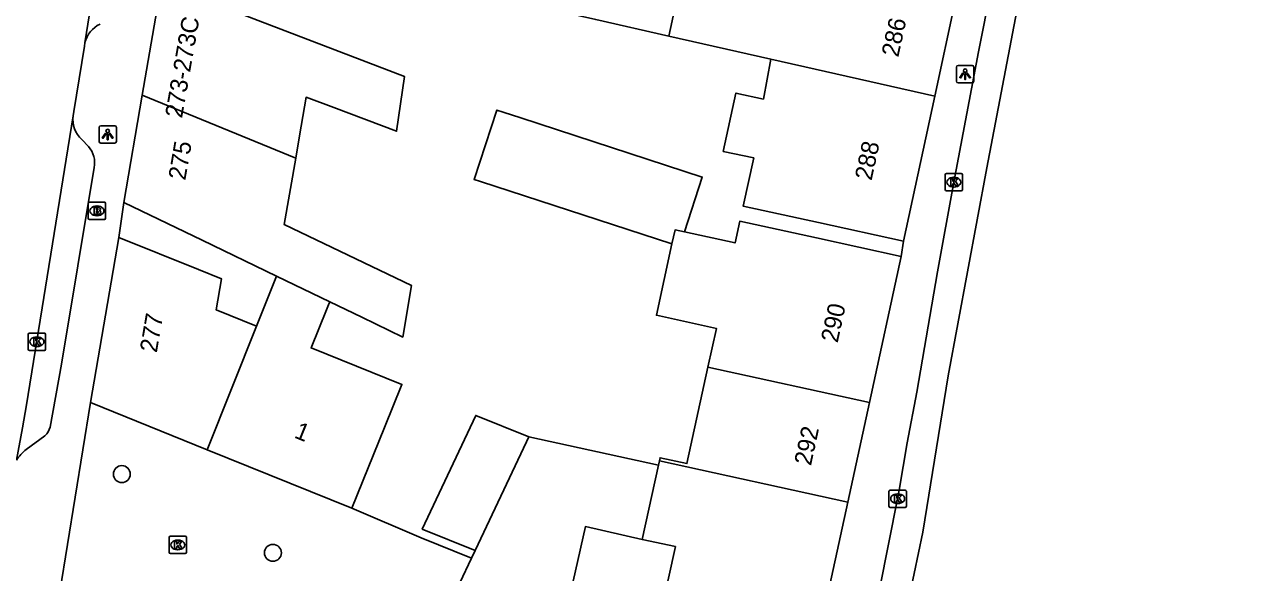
# Model space of a CAD drawing. Extents: x 159222 to 160346, y 381249 to 382166.
# Drawn here: x 160222.3 to 160292.9, y 381849.6 to 381881.1 of the extents above; entities that cross this region are included whole.
import ezdxf

# ---------------------------------------------------------------- set-up
doc = ezdxf.new("R2010")
doc.units = 0
for name, color, linetype in [('IMGEO_Boom', 7, 'Continuous'), ('IMGEO_Brandkraan', 7, 'Continuous'), ('IMGEO_Kolk', 7, 'Continuous'), ('IMGEO_Lichtpunt', 7, 'Continuous'), ('IMGEO_Muur', 7, 'Continuous'), ('IMGEO_Pand', 7, 'Continuous'), ('IMGEO_Pand_nummerreeks', 7, 'Continuous'), ('IMGEO_Rijbaan_lokaal_gesloten', 7, 'Continuous'), ('IMGEO_Rijbaan_lokaal_open', 7, 'Continuous'), ('IMGEO_Voetpad_open', 7, 'Continuous')]:
    doc.layers.add(name, color=color, linetype=linetype)

msp = doc.modelspace()

# ---------------------------------------------------------------- linework, layer by layer
at = {"layer": 'IMGEO_Boom'}
for centre in [(160227.923, 381855.247), (160236.62, 381850.714)]:
    msp.add_circle(centre, 0.489, dxfattribs=at)
at = {"layer": 'IMGEO_Brandkraan'}
for p, q in [((160225.99, 381869.979), (160225.99, 381870.831)), ((160226.065, 381870.905), (160226.917, 381870.905)), ((160226.478, 381870.685), (160226.503, 381870.685)), ((160226.991, 381870.831), (160226.991, 381869.979)), ((160226.501, 381870.125), (160226.476, 381870.125)), ((160226.917, 381869.905), (160226.065, 381869.905))]:
    msp.add_line(p, q, dxfattribs=at)
for points in [[(160225.99, 381869.979), (160225.99, 381870.831)], [(160226.065, 381870.905), (160226.917, 381870.905)], [(160226.991, 381870.831), (160226.991, 381869.979)], [(160226.338, 381870.605), (160226.338, 381870.205), (160226.551, 381870.205)], [(160226.569, 381870.605), (160226.338, 381870.605)], [(160226.517, 381870.524), (160226.463, 381870.524), (160226.463, 381870.448)], [(160226.463, 381870.448), (160226.516, 381870.448)], [(160226.525, 381870.372), (160226.463, 381870.372), (160226.463, 381870.291)], [(160226.463, 381870.291), (160226.525, 381870.291)], [(160226.917, 381869.905), (160226.065, 381869.905)]]:
    msp.add_lwpolyline(points, dxfattribs=at)
for centre, radius, start, end in [((160226.067, 381870.829), 0.0765, 91.55205, 178.44795), ((160226.067, 381870.829), 0.0765, 91.55205, 178.44795), ((160226.915, 381870.829), 0.0765, 1.55205, 88.44795), ((160226.915, 381870.829), 0.0765, 1.55205, 88.44795), ((160226.067, 381869.981), 0.0765, 181.55205, 268.44795), ((160226.067, 381869.981), 0.0765, 181.55205, 268.44795), ((160226.518, 381870.486), 0.0379, 267.82845, 90.93552), ((160226.526, 381870.331), 0.0404, 269.87594, 90.50774), ((160226.557, 381870.456), 0.251, 268.66757, 293.53466), ((160226.573, 381870.46), 0.145, 59.4692, 91.53667), ((160226.598, 381870.507), 0.0922, 285.51372, 58.15012), ((160226.603, 381870.315), 0.105, 301.31148, 78.98903), ((160226.915, 381869.981), 0.0765, 271.55205, 358.44795), ((160226.915, 381869.981), 0.0765, 271.55205, 358.44795)]:
    msp.add_arc(centre, radius, start, end, dxfattribs=at)
for centre, major_axis, ratio, start_param, end_param in [((160226.477, 381870.405), (-0.387, 0.002), 0.722429, 4.712389, 7.853982), ((160226.502, 381870.405), (-0.39, 0.002), 0.717154, 1.570796, 4.712389)]:
    msp.add_ellipse(centre, major_axis=major_axis, ratio=ratio, start_param=start_param, end_param=end_param, dxfattribs=at)
at = {"layer": 'IMGEO_Kolk'}
for p, q in [((160275.316, 381871.629), (160275.316, 381872.481)), ((160275.391, 381872.555), (160276.243, 381872.555)), ((160275.804, 381872.335), (160275.829, 381872.335)), ((160276.317, 381872.481), (160276.317, 381871.629)), ((160276.243, 381871.555), (160275.391, 381871.555)), ((160275.827, 381871.775), (160275.802, 381871.775)), ((160222.536, 381862.441), (160222.536, 381863.293)), ((160222.611, 381863.367), (160223.463, 381863.367)), ((160223.024, 381863.147), (160223.049, 381863.147)), ((160223.537, 381863.293), (160223.537, 381862.441)), ((160223.463, 381862.367), (160222.611, 381862.367)), ((160223.047, 381862.587), (160223.022, 381862.587)), ((160272.083, 381853.403), (160272.083, 381854.255)), ((160272.158, 381854.329), (160273.01, 381854.329)), ((160272.571, 381854.109), (160272.596, 381854.109)), ((160273.084, 381854.255), (160273.084, 381853.403)), ((160273.01, 381853.329), (160272.158, 381853.329)), ((160272.594, 381853.549), (160272.569, 381853.549)), ((160230.717, 381851.669), (160231.569, 381851.669)), ((160230.642, 381850.743), (160230.642, 381851.595)), ((160231.13, 381851.449), (160231.155, 381851.449)), ((160231.643, 381851.595), (160231.643, 381850.743)), ((160231.569, 381850.669), (160230.717, 381850.669)), ((160231.153, 381850.889), (160231.128, 381850.889))]:
    msp.add_line(p, q, dxfattribs=at)
for points in [[(160275.316, 381871.629), (160275.316, 381872.481)], [(160275.391, 381872.555), (160276.243, 381872.555)], [(160275.637, 381872.255), (160275.76, 381872.255), (160275.76, 381872.104), (160275.89, 381872.255), (160276.054, 381872.255), (160275.908, 381872.104), (160276.061, 381871.855), (160275.909, 381871.855), (160275.824, 381872.019), (160275.76, 381871.952), (160275.76, 381871.855), (160275.637, 381871.855), (160275.637, 381872.255)], [(160276.317, 381872.481), (160276.317, 381871.629)], [(160276.243, 381871.555), (160275.391, 381871.555)], [(160222.536, 381862.441), (160222.536, 381863.293)], [(160222.611, 381863.367), (160223.463, 381863.367)], [(160222.857, 381863.067), (160222.98, 381863.067), (160222.98, 381862.916), (160223.11, 381863.067), (160223.274, 381863.067), (160223.128, 381862.916), (160223.281, 381862.667), (160223.129, 381862.667), (160223.044, 381862.831), (160222.98, 381862.764), (160222.98, 381862.667), (160222.857, 381862.667), (160222.857, 381863.067)], [(160223.537, 381863.293), (160223.537, 381862.441)], [(160223.463, 381862.367), (160222.611, 381862.367)], [(160272.083, 381853.403), (160272.083, 381854.255)], [(160272.158, 381854.329), (160273.01, 381854.329)], [(160272.404, 381854.029), (160272.527, 381854.029), (160272.527, 381853.878), (160272.657, 381854.029), (160272.821, 381854.029), (160272.675, 381853.878), (160272.828, 381853.629), (160272.676, 381853.629), (160272.591, 381853.793), (160272.527, 381853.726), (160272.527, 381853.629), (160272.404, 381853.629), (160272.404, 381854.029)], [(160273.084, 381854.255), (160273.084, 381853.403)], [(160273.01, 381853.329), (160272.158, 381853.329)], [(160230.717, 381851.669), (160231.569, 381851.669)], [(160230.642, 381850.743), (160230.642, 381851.595)], [(160230.963, 381851.369), (160231.086, 381851.369), (160231.086, 381851.218), (160231.216, 381851.369), (160231.38, 381851.369), (160231.234, 381851.218), (160231.387, 381850.969), (160231.235, 381850.969), (160231.15, 381851.133), (160231.086, 381851.066), (160231.086, 381850.969), (160230.963, 381850.969), (160230.963, 381851.369)], [(160231.643, 381851.595), (160231.643, 381850.743)], [(160231.569, 381850.669), (160230.717, 381850.669)]]:
    msp.add_lwpolyline(points, dxfattribs=at)
for centre, start, end in [((160275.393, 381872.479), 91.55205, 178.44795), ((160275.393, 381872.479), 91.55205, 178.44795), ((160276.241, 381872.479), 1.55205, 88.44795), ((160276.241, 381872.479), 1.55205, 88.44795), ((160275.393, 381871.631), 181.55205, 268.44795), ((160275.393, 381871.631), 181.55205, 268.44795), ((160276.241, 381871.631), 271.55205, 358.44795), ((160276.241, 381871.631), 271.55205, 358.44795), ((160222.613, 381863.291), 91.55205, 178.44795), ((160222.613, 381863.291), 91.55205, 178.44795), ((160223.461, 381863.291), 1.55205, 88.44795), ((160223.461, 381863.291), 1.55205, 88.44795), ((160222.613, 381862.443), 181.55205, 268.44795), ((160222.613, 381862.443), 181.55205, 268.44795), ((160223.461, 381862.443), 271.55205, 358.44795), ((160223.461, 381862.443), 271.55205, 358.44795), ((160272.16, 381854.253), 91.55205, 178.44795), ((160272.16, 381854.253), 91.55205, 178.44795), ((160273.008, 381854.253), 1.55205, 88.44795), ((160273.008, 381854.253), 1.55205, 88.44795), ((160272.16, 381853.405), 181.55205, 268.44795), ((160272.16, 381853.405), 181.55205, 268.44795), ((160273.008, 381853.405), 271.55205, 358.44795), ((160273.008, 381853.405), 271.55205, 358.44795), ((160230.719, 381851.593), 91.55205, 178.44795), ((160230.719, 381851.593), 91.55205, 178.44795), ((160231.567, 381851.593), 1.55205, 88.44795), ((160231.567, 381851.593), 1.55205, 88.44795), ((160230.719, 381850.745), 181.55205, 268.44795), ((160230.719, 381850.745), 181.55205, 268.44795), ((160231.567, 381850.745), 271.55205, 358.44795), ((160231.567, 381850.745), 271.55205, 358.44795)]:
    msp.add_arc(centre, 0.0765, start, end, dxfattribs=at)
for centre, major_axis, ratio, start_param, end_param in [((160275.803, 381872.055), (-0.387, 0.002), 0.722429, 4.712389, 7.853982), ((160275.828, 381872.055), (-0.39, 0.002), 0.717154, 1.570796, 4.712389), ((160223.023, 381862.867), (-0.387, 0.002), 0.722429, 4.712389, 7.853982), ((160223.048, 381862.867), (-0.39, 0.002), 0.717154, 1.570796, 4.712389), ((160272.57, 381853.829), (-0.387, 0.002), 0.722429, 4.712389, 7.853982), ((160272.595, 381853.829), (-0.39, 0.002), 0.717154, 1.570796, 4.712389), ((160231.129, 381851.169), (-0.387, 0.002), 0.722429, 4.712389, 7.853982), ((160231.154, 381851.169), (-0.39, 0.002), 0.717154, 1.570796, 4.712389)]:
    msp.add_ellipse(centre, major_axis=major_axis, ratio=ratio, start_param=start_param, end_param=end_param, dxfattribs=at)
at = {"layer": 'IMGEO_Lichtpunt'}
for p, q in [((160275.967, 381878.677), (160275.967, 381877.87)), ((160275.967, 381878.677), (160275.967, 381877.87)), ((160276.869, 381878.772), (160276.061, 381878.772)), ((160276.869, 381878.772), (160276.061, 381878.772)), ((160276.963, 381877.87), (160276.963, 381878.677)), ((160276.963, 381877.87), (160276.963, 381878.677)), ((160276.061, 381877.776), (160276.869, 381877.776)), ((160276.061, 381877.776), (160276.869, 381877.776)), ((160226.612, 381875.205), (160226.612, 381874.398)), ((160226.612, 381875.205), (160226.612, 381874.398)), ((160227.514, 381875.3), (160226.706, 381875.3)), ((160227.514, 381875.3), (160226.706, 381875.3)), ((160227.608, 381874.398), (160227.608, 381875.205)), ((160227.608, 381874.398), (160227.608, 381875.205)), ((160226.706, 381874.304), (160227.514, 381874.304)), ((160226.706, 381874.304), (160227.514, 381874.304))]:
    msp.add_line(p, q, dxfattribs=at)
for points in [[(160276.341, 381878.341), (160276.38, 381878.313), (160276.192, 381878.051), (160276.154, 381878.078), (160276.341, 381878.341)], [(160276.443, 381878.293), (160276.49, 381878.293), (160276.49, 381877.971), (160276.443, 381877.971), (160276.443, 381878.293)], [(160276.553, 381878.313), (160276.591, 381878.34), (160276.778, 381878.078), (160276.739, 381878.05), (160276.553, 381878.313)], [(160226.986, 381874.869), (160227.025, 381874.841), (160226.837, 381874.579), (160226.799, 381874.606), (160226.986, 381874.869)], [(160227.088, 381874.821), (160227.135, 381874.821), (160227.135, 381874.499), (160227.088, 381874.499), (160227.088, 381874.821)], [(160227.198, 381874.841), (160227.236, 381874.868), (160227.423, 381874.606), (160227.384, 381874.578), (160227.198, 381874.841)]]:
    msp.add_lwpolyline(points, dxfattribs=at)
for centre in [(160276.466, 381878.475), (160227.111, 381875.003)]:
    msp.add_circle(centre, 0.0994, dxfattribs=at)
for centre, start, end in [((160276.061, 381878.677), 90, 180), ((160276.061, 381878.677), 90, 180), ((160276.869, 381878.677), 0, 90), ((160276.869, 381878.677), 0, 90), ((160276.061, 381877.87), 180, 270), ((160276.061, 381877.87), 180, 270), ((160276.869, 381877.87), 270, 0), ((160276.869, 381877.87), 270, 360), ((160226.706, 381875.205), 90, 180), ((160226.706, 381875.205), 90, 180), ((160227.514, 381875.205), 0, 90), ((160227.514, 381875.205), 0, 90), ((160226.706, 381874.398), 180, 270), ((160226.706, 381874.398), 180, 270), ((160227.514, 381874.398), 270, 0), ((160227.514, 381874.398), 270, 360)]:
    msp.add_arc(centre, 0.0946, start, end, dxfattribs=at)
at = {"layer": 'IMGEO_Muur'}
msp.add_lwpolyline([(160245.157, 381851.587), (160248.055, 381850.402)], dxfattribs=at)
at = {"layer": 'IMGEO_Pand'}
for points in [[(160229.094, 381877.058), (160230.2, 381883.504)], [(160230.2, 381883.504), (160234.878, 381881.71), (160244.187, 381878.14), (160243.737, 381874.986), (160240.123, 381876.346), (160238.533, 381876.944), (160238.154, 381874.73), (160237.931, 381873.428)], [(160259.401, 381880.469), (160255.207, 381881.416), (160251.628, 381882.225), (160252.043, 381883.918), (160255.565, 381883.001)], [(160255.565, 381883.001), (160258.491, 381882.34), (160259.759, 381882.054), (160259.401, 381880.469)], [(160275.992, 381882.871), (160275.897, 381882.463), (160274.72, 381877.007)], [(160265.282, 381879.14), (160259.401, 381880.469)], [(160272.91, 381868.667), (160268.024, 381869.728), (160263.693, 381870.668), (160264.296, 381873.448), (160262.541, 381873.829), (160263.269, 381877.184), (160264.858, 381876.839), (160265.282, 381879.14)], [(160265.282, 381879.14), (160274.72, 381877.007)], [(160228.036, 381870.887), (160229.094, 381877.058)], [(160237.931, 381873.428), (160229.094, 381877.058)], [(160274.72, 381877.007), (160272.91, 381868.667)], [(160260.304, 381869.19), (160261.334, 381872.35), (160250.9, 381875.752), (160249.879, 381876.085), (160249.502, 381876.208), (160248.2, 381872.216), (160248.578, 381872.093), (160259.59, 381868.502)], [(160237.931, 381873.428), (160237.276, 381869.612), (160244.596, 381866.11), (160244.094, 381863.135), (160241.73, 381864.273), (160239.887, 381865.16)], [(160228.036, 381870.887), (160232.538, 381868.709), (160236.825, 381866.634)], [(160259.59, 381868.502), (160259.766, 381869.307), (160260.304, 381869.19)], [(160260.304, 381869.19), (160263.222, 381868.553), (160263.496, 381869.807), (160267.907, 381868.844), (160272.791, 381867.777)], [(160226.118, 381859.36), (160227.749, 381868.875)], [(160235.668, 381863.765), (160233.358, 381864.698), (160233.665, 381866.487), (160232.343, 381867.021), (160227.749, 381868.875)], [(160261.662, 381861.407), (160262.149, 381863.637), (160258.693, 381864.392), (160259.59, 381868.502)], [(160272.791, 381867.777), (160270.968, 381859.375)], [(160236.825, 381866.634), (160235.668, 381863.765)], [(160236.825, 381866.634), (160239.887, 381865.16)], [(160239.887, 381865.16), (160239.821, 381864.998), (160239.703, 381864.706), (160238.82, 381862.516), (160244.043, 381860.406), (160243.04, 381857.921), (160241.167, 381853.284)], [(160232.83, 381856.65), (160235.668, 381863.765)], [(160258.869, 381856.01), (160258.907, 381856.185), (160260.449, 381855.848), (160261.662, 381861.407)], [(160261.662, 381861.407), (160270.968, 381859.375)], [(160270.968, 381859.375), (160269.723, 381853.637)], [(160232.83, 381856.65), (160226.118, 381859.36)], [(160251.342, 381857.391), (160248.293, 381858.623), (160245.218, 381852.085), (160248.267, 381850.854)], [(160248.267, 381850.854), (160251.211, 381857.112), (160251.342, 381857.391)], [(160251.342, 381857.391), (160258.816, 381855.765)], [(160241.167, 381853.284), (160232.83, 381856.65)], [(160258.816, 381855.765), (160258.869, 381856.01)], [(160269.723, 381853.637), (160258.869, 381856.01)], [(160258.816, 381855.765), (160257.881, 381851.485)], [(160269.723, 381853.637), (160268.783, 381849.305), (160266.569, 381839.105), (160265.51, 381839.336)], [(160253.056, 381847.825), (160253.597, 381847.729), (160254.612, 381852.229), (160257.881, 381851.485)], [(160257.881, 381851.485), (160259.787, 381851.07), (160258.668, 381845.949), (160257.601, 381841.064)], [(160247.696, 381848.847), (160247.386, 381848.979), (160248.055, 381850.402)], [(160248.055, 381850.402), (160248.267, 381850.854)]]:
    msp.add_lwpolyline(points, dxfattribs=at)
at = {"layer": 'IMGEO_Rijbaan_lokaal_gesloten'}
for points in [[(160291.412, 381954.405), (160292.948, 381954.148), (160291.682, 381944.618), (160290.223, 381935.095), (160289.072, 381927.337), (160287.767, 381920.117), (160285.847, 381911.822), (160281.624, 381892.85), (160279.935, 381884.554), (160277.708, 381872.879), (160275.481, 381860.897), (160274.023, 381851.91), (160273.284, 381848.326)], [(160284.403, 381913.131), (160283.065, 381907.069), (160281.733, 381901.198), (160280.868, 381897.276), (160279.957, 381893.118), (160278.721, 381887.008), (160277.236, 381879.568), (160275.815, 381872.055), (160274.874, 381866.887), (160273.682, 381859.959), (160273.121, 381857.04), (160272.664, 381854.324), (160272.581, 381853.829), (160271.563, 381848.7)]]:
    msp.add_lwpolyline(points, dxfattribs=at)
at = {"layer": 'IMGEO_Rijbaan_lokaal_open'}
for points in [[(160226.932, 381887.147), (160225.799, 381880.087)], [(160225.799, 381880.087), (160225.767, 381879.887), (160225.163, 381876.124), (160225.124, 381875.883)], [(160225.124, 381875.883), (160222.445, 381859.244), (160222.198, 381857.916), (160221.852, 381856.054)], [(160224.358, 381848.474), (160226.118, 381859.36)], [(160248.055, 381850.402), (160245.157, 381851.587), (160241.167, 381853.284)]]:
    msp.add_lwpolyline(points, dxfattribs=at)
at = {"layer": 'IMGEO_Voetpad_open'}
for points in [[(160225.625, 381874.506), (160226.006, 381874.112)], [(160226.336, 381872.894), (160224.451, 381861.576), (160223.798, 381857.942)], [(160227.749, 381868.875), (160228.036, 381870.887)], [(160272.91, 381868.667), (160272.791, 381867.777)], [(160223.497, 381857.456), (160222.422, 381856.667)]]:
    msp.add_lwpolyline(points, dxfattribs=at)
for centre, radius, start, end in [((160227.369, 381879.701), 1.617, 115.64863, 166.17573), ((160226.67, 381875.666), 1.562, 172.01341, 227.97285), ((160224.886, 381873.155), 1.474, 349.8086, 40.51049), ((160222.777, 381858.238), 1.063, 312.63481, 343.82188), ((160224.043, 381854.588), 2.636, 127.94627, 146.2171)]:
    msp.add_arc(centre, radius, start, end, dxfattribs=at)

# ---------------------------------------------------------------- texts
at = {"layer": 'IMGEO_Pand_nummerreeks'}
for s, rotation, p in [('273-273C', 80.06512, (160231.385, 381875.705)), ('286', 77.716, (160272.616, 381879.213)), ('275', 80.26566, (160231.576, 381872.128)), ('288', 77.78528, (160271.077, 381872.11)), ('290', 77.7561, (160269.125, 381862.767)), ('277', 80.27326, (160229.934, 381862.205)), ('1', 338.01561, (160237.793, 381857.364)), ('292', 77.75803, (160267.589, 381855.691))]:
    msp.add_text(s, height=1, rotation=rotation, dxfattribs=at).set_placement(p)

doc.saveas('drawing.dxf')
